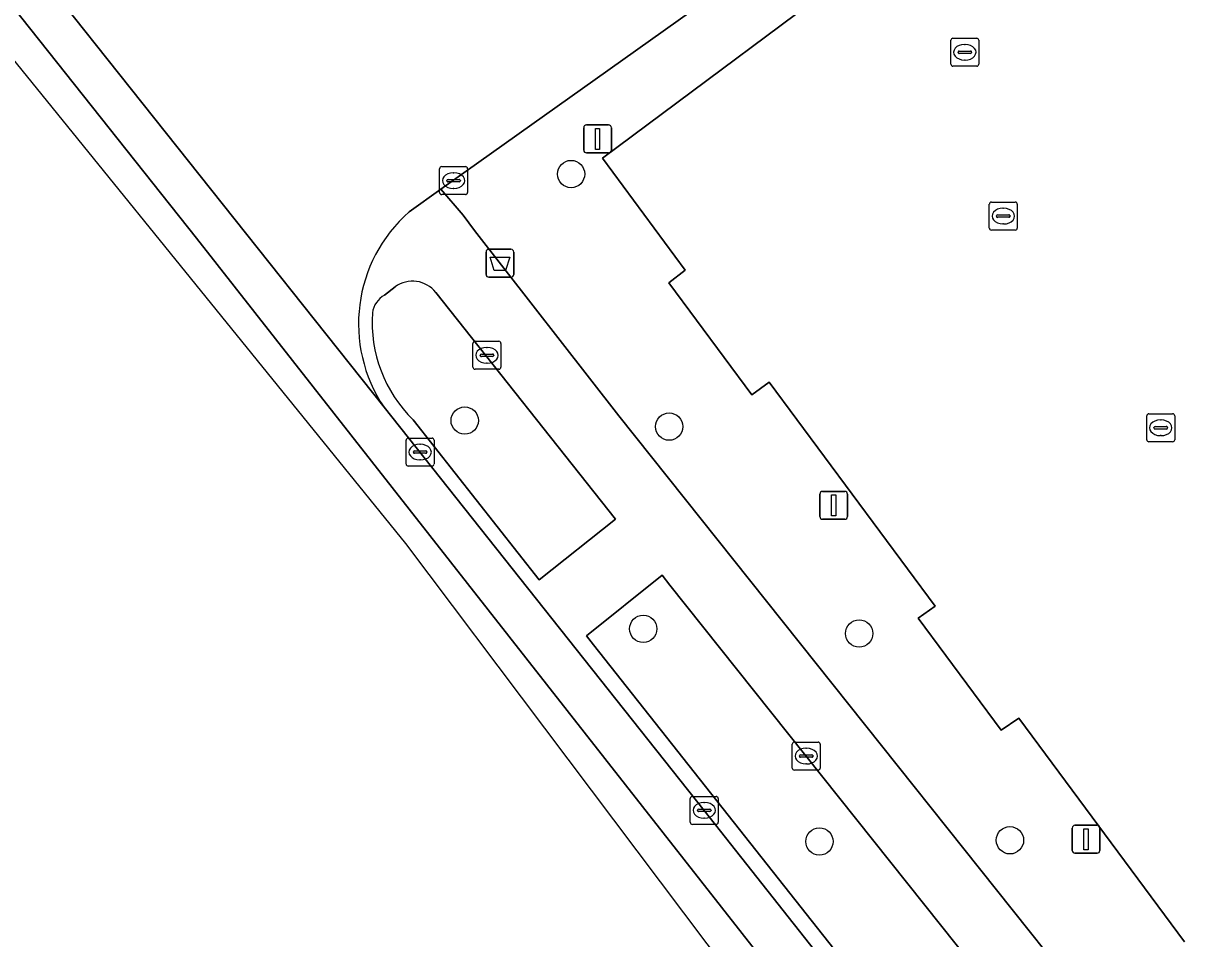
# Model space of a CAD drawing. Extents: x 160663 to 161506, y 382245 to 383291.
# Drawn here: x 161158.3 to 161199.95, y 382615.08 to 382647.83 of the extents above; entities that cross this region are included whole.
import ezdxf

# ---------------------------------------------------------------- set-up
doc = ezdxf.new("R2010")
doc.units = 0
for name, color, linetype in [('IMGEO_Afvalbak', 7, 'Continuous'), ('IMGEO_Boom', 7, 'Continuous'), ('IMGEO_Groenvoorziening', 7, 'Continuous'), ('IMGEO_Kolk', 7, 'Continuous'), ('IMGEO_Lichtmast', 7, 'Continuous'), ('IMGEO_Parkeervlak_open', 7, 'Continuous'), ('IMGEO_Rijbaan_lokaal_gesloten', 7, 'Continuous'), ('IMGEO_Rijbaan_lokaal_open', 7, 'Continuous'), ('IMGEO_Voetpad_open', 7, 'Continuous')]:
    doc.layers.add(name, color=color, linetype=linetype)

msp = doc.modelspace()

# ---------------------------------------------------------------- linework, layer by layer
at = {"layer": 'IMGEO_Afvalbak'}
for p, q in [((161174.864, 382638.849), (161174.864, 382639.649)), ((161174.864, 382639.649), (161174.864, 382638.849)), ((161174.964, 382639.749), (161175.754, 382639.749)), ((161175.754, 382639.749), (161174.964, 382639.749)), ((161175.854, 382639.649), (161175.854, 382638.849)), ((161175.854, 382638.849), (161175.854, 382639.649)), ((161175.754, 382638.749), (161174.964, 382638.749)), ((161174.964, 382638.749), (161175.754, 382638.749))]:
    msp.add_line(p, q, dxfattribs=at)
msp.add_lwpolyline([(161175.007, 382639.463), (161175.711, 382639.463), (161175.562, 382638.993), (161175.156, 382638.993), (161175.007, 382639.463)], dxfattribs=at)
for centre, start, end in [((161174.964, 382639.649), 90, 180), ((161174.964, 382639.649), 90, 180), ((161175.754, 382639.649), 0, 90), ((161175.754, 382639.649), 360, 90), ((161174.964, 382638.849), 180, 270), ((161174.964, 382638.849), 180, 270), ((161175.754, 382638.849), 270, 0), ((161175.754, 382638.849), 270, 0)]:
    msp.add_arc(centre, 0.1, start, end, dxfattribs=at)
at = {"layer": 'IMGEO_Boom'}
for centre in [(161177.907, 382642.44), (161174.1, 382633.617), (161181.42, 382633.4), (161180.492, 382626.168), (161188.22, 382626), (161193.62, 382618.6), (161186.797, 382618.559)]:
    msp.add_circle(centre, 0.489, dxfattribs=at)
at = {"layer": 'IMGEO_Groenvoorziening'}
for points in [[(161199.868, 382614.966), (161193.933, 382622.971), (161193.31, 382622.545), (161190.337, 382626.542), (161190.936, 382626.972), (161184.997, 382634.987), (161184.38, 382634.544), (161181.404, 382638.542), (161181.997, 382639.003), (161179.033, 382643.01), (161189.158, 382650.555), (161189.604, 382649.952), (161191.614, 382651.433), (161191.181, 382652.043), (161198.969, 382657.853), (161198.244, 382658.937), (161191.196, 382654.655), (161178.77, 382645.817), (161173.251, 382641.894), (161174.046, 382640.966), (161174.451, 382640.413), (161179.62, 382633.783), (161205.491, 382601.333)], [(161171.609, 382638.402), (161171.227, 382638.109)], [(161172.253, 382633.649), (161176.762, 382627.922), (161179.503, 382630.088), (161173.068, 382638.199)], [(161205.372, 382597.318), (161200.82, 382603.421), (161181.448, 382627.732), (161181.17, 382628.081), (161178.456, 382625.918), (161178.714, 382625.592), (161198.176, 382600.985), (161202.593, 382595.197), (161204.686, 382592.455), (161239.915, 382545.128), (161248.32, 382533.837)]]:
    msp.add_lwpolyline(points, dxfattribs=at)
for centre, radius, start, end in [((161172.233, 382637.544), 1.061, 38.1197, 126.0381), ((161171.655, 382637.355), 0.867, 119.5721, 172.2626), ((161175.658, 382637.136), 4.874, 176.0448, 225.6803)]:
    msp.add_arc(centre, radius, start, end, dxfattribs=at)
at = {"layer": 'IMGEO_Kolk'}
for p, q in [((161191.503, 382646.371), (161191.503, 382647.223)), ((161191.578, 382647.297), (161192.43, 382647.297)), ((161191.991, 382647.077), (161192.016, 382647.077)), ((161192.504, 382647.223), (161192.504, 382646.371)), ((161191.762, 382646.791), (161191.762, 382646.803)), ((161192.2, 382646.754), (161191.802, 382646.754)), ((161191.805, 382646.84), (161192.203, 382646.84)), ((161192.246, 382646.803), (161192.246, 382646.791)), ((161192.43, 382646.297), (161191.578, 382646.297)), ((161192.014, 382646.517), (161191.989, 382646.517)), ((161173.201, 382641.777), (161173.201, 382642.629)), ((161173.276, 382642.703), (161174.128, 382642.703)), ((161173.689, 382642.483), (161173.714, 382642.483)), ((161174.202, 382642.629), (161174.202, 382641.777)), ((161173.46, 382642.197), (161173.46, 382642.209)), ((161173.898, 382642.16), (161173.5, 382642.16)), ((161173.503, 382642.246), (161173.901, 382642.246)), ((161173.944, 382642.209), (161173.944, 382642.197)), ((161174.128, 382641.703), (161173.276, 382641.703)), ((161173.712, 382641.923), (161173.687, 382641.923)), ((161192.881, 382640.507), (161192.881, 382641.359)), ((161192.956, 382641.433), (161193.808, 382641.433)), ((161193.369, 382641.213), (161193.394, 382641.213)), ((161193.882, 382641.359), (161193.882, 382640.507)), ((161193.14, 382640.927), (161193.14, 382640.939)), ((161193.578, 382640.89), (161193.18, 382640.89)), ((161193.183, 382640.976), (161193.581, 382640.976)), ((161193.624, 382640.939), (161193.624, 382640.927)), ((161193.808, 382640.433), (161192.956, 382640.433)), ((161193.392, 382640.653), (161193.367, 382640.653)), ((161174.396, 382635.528), (161174.396, 382636.38)), ((161174.471, 382636.454), (161175.323, 382636.454)), ((161174.884, 382636.234), (161174.909, 382636.234)), ((161175.397, 382636.38), (161175.397, 382635.528)), ((161174.655, 382635.948), (161174.655, 382635.96)), ((161175.093, 382635.911), (161174.695, 382635.911)), ((161174.698, 382635.997), (161175.096, 382635.997)), ((161175.139, 382635.96), (161175.139, 382635.948)), ((161175.323, 382635.454), (161174.471, 382635.454)), ((161174.907, 382635.674), (161174.882, 382635.674)), ((161198.516, 382632.933), (161198.516, 382633.785)), ((161198.591, 382633.859), (161199.443, 382633.859)), ((161199.004, 382633.639), (161199.029, 382633.639)), ((161199.517, 382633.785), (161199.517, 382632.933)), ((161198.775, 382633.353), (161198.775, 382633.365)), ((161199.213, 382633.316), (161198.815, 382633.316)), ((161198.818, 382633.402), (161199.216, 382633.402)), ((161199.259, 382633.365), (161199.259, 382633.353)), ((161172.003, 382632.064), (161172.003, 382632.916)), ((161172.078, 382632.99), (161172.93, 382632.99)), ((161173.004, 382632.916), (161173.004, 382632.064)), ((161199.443, 382632.859), (161198.591, 382632.859)), ((161199.027, 382633.079), (161199.002, 382633.079)), ((161172.262, 382632.484), (161172.262, 382632.496)), ((161172.7, 382632.447), (161172.302, 382632.447)), ((161172.305, 382632.533), (161172.703, 382632.533)), ((161172.491, 382632.77), (161172.516, 382632.77)), ((161172.746, 382632.496), (161172.746, 382632.484)), ((161172.93, 382631.99), (161172.078, 382631.99)), ((161172.514, 382632.21), (161172.489, 382632.21)), ((161185.826, 382621.186), (161185.826, 382622.038)), ((161185.901, 382622.112), (161186.753, 382622.112)), ((161186.827, 382622.038), (161186.827, 382621.186)), ((161186.085, 382621.606), (161186.085, 382621.618)), ((161186.523, 382621.569), (161186.125, 382621.569)), ((161186.128, 382621.655), (161186.526, 382621.655)), ((161186.314, 382621.892), (161186.339, 382621.892)), ((161186.569, 382621.618), (161186.569, 382621.606)), ((161186.337, 382621.332), (161186.312, 382621.332)), ((161186.753, 382621.112), (161185.901, 382621.112)), ((161182.175, 382619.245), (161182.175, 382620.097)), ((161182.25, 382620.171), (161183.102, 382620.171)), ((161182.663, 382619.951), (161182.688, 382619.951)), ((161183.176, 382620.097), (161183.176, 382619.245)), ((161182.434, 382619.665), (161182.434, 382619.677)), ((161182.872, 382619.628), (161182.474, 382619.628)), ((161182.477, 382619.714), (161182.875, 382619.714)), ((161182.918, 382619.677), (161182.918, 382619.665)), ((161183.102, 382619.171), (161182.25, 382619.171)), ((161182.686, 382619.391), (161182.661, 382619.391))]:
    msp.add_line(p, q, dxfattribs=at)
for points in [[(161191.503, 382646.371), (161191.503, 382647.223)], [(161191.578, 382647.297), (161192.43, 382647.297)], [(161192.504, 382647.223), (161192.504, 382646.371)], [(161192.43, 382646.297), (161191.578, 382646.297)], [(161173.201, 382641.777), (161173.201, 382642.629)], [(161173.276, 382642.703), (161174.128, 382642.703)], [(161174.202, 382642.629), (161174.202, 382641.777)], [(161174.128, 382641.703), (161173.276, 382641.703)], [(161192.881, 382640.507), (161192.881, 382641.359)], [(161192.956, 382641.433), (161193.808, 382641.433)], [(161193.882, 382641.359), (161193.882, 382640.507)], [(161193.808, 382640.433), (161192.956, 382640.433)], [(161174.396, 382635.528), (161174.396, 382636.38)], [(161174.471, 382636.454), (161175.323, 382636.454)], [(161175.397, 382636.38), (161175.397, 382635.528)], [(161175.323, 382635.454), (161174.471, 382635.454)], [(161198.516, 382632.933), (161198.516, 382633.785)], [(161198.591, 382633.859), (161199.443, 382633.859)], [(161199.517, 382633.785), (161199.517, 382632.933)], [(161172.003, 382632.064), (161172.003, 382632.916)], [(161172.078, 382632.99), (161172.93, 382632.99)], [(161173.004, 382632.916), (161173.004, 382632.064)], [(161199.443, 382632.859), (161198.591, 382632.859)], [(161172.93, 382631.99), (161172.078, 382631.99)], [(161185.826, 382621.186), (161185.826, 382622.038)], [(161185.901, 382622.112), (161186.753, 382622.112)], [(161186.827, 382622.038), (161186.827, 382621.186)], [(161186.753, 382621.112), (161185.901, 382621.112)], [(161182.175, 382619.245), (161182.175, 382620.097)], [(161182.25, 382620.171), (161183.102, 382620.171)], [(161183.176, 382620.097), (161183.176, 382619.245)], [(161183.102, 382619.171), (161182.25, 382619.171)]]:
    msp.add_lwpolyline(points, dxfattribs=at)
for centre, radius, start, end in [((161191.58, 382647.221), 0.0765, 91.552, 178.448), ((161191.58, 382647.221), 0.0765, 91.552, 178.448), ((161192.428, 382647.221), 0.0765, 1.552, 88.448), ((161192.428, 382647.221), 0.0765, 1.552, 88.448), ((161191.802, 382646.8), 0.0403, 85.8775, 175.7526), ((161191.799, 382646.79), 0.0366, 178.938, 274.7102), ((161192.203, 382646.797), 0.043, 264.8664, 352.4533), ((161192.207, 382646.802), 0.0386, 1.7309, 96.639), ((161191.58, 382646.373), 0.0765, 181.552, 268.448), ((161191.58, 382646.373), 0.0765, 181.552, 268.448), ((161192.428, 382646.373), 0.0765, 271.552, 358.448), ((161192.428, 382646.373), 0.0765, 271.552, 358.448), ((161173.278, 382642.627), 0.0765, 91.552, 178.448), ((161173.278, 382642.627), 0.0765, 91.552, 178.448), ((161174.126, 382642.627), 0.0765, 1.552, 88.448), ((161174.126, 382642.627), 0.0765, 1.552, 88.448), ((161173.5, 382642.206), 0.0403, 85.8775, 175.7526), ((161173.497, 382642.196), 0.0366, 178.938, 274.7102), ((161173.901, 382642.203), 0.043, 264.8664, 352.4533), ((161173.905, 382642.208), 0.0386, 1.7309, 96.639), ((161173.278, 382641.779), 0.0765, 181.552, 268.448), ((161173.278, 382641.779), 0.0765, 181.552, 268.448), ((161174.126, 382641.779), 0.0765, 271.552, 358.448), ((161174.126, 382641.779), 0.0765, 271.552, 358.448), ((161192.958, 382641.357), 0.0765, 91.552, 178.448), ((161192.958, 382641.357), 0.0765, 91.552, 178.448), ((161193.806, 382641.357), 0.0765, 1.552, 88.448), ((161193.806, 382641.357), 0.0765, 1.552, 88.448), ((161193.18, 382640.936), 0.0403, 85.8775, 175.7526), ((161193.177, 382640.926), 0.0366, 178.938, 274.7102), ((161193.581, 382640.933), 0.043, 264.8664, 352.4533), ((161193.585, 382640.938), 0.0386, 1.7309, 96.639), ((161192.958, 382640.509), 0.0765, 181.552, 268.448), ((161192.958, 382640.509), 0.0765, 181.552, 268.448), ((161193.806, 382640.509), 0.0765, 271.552, 358.448), ((161193.806, 382640.509), 0.0765, 271.552, 358.448), ((161174.473, 382636.378), 0.0765, 91.552, 178.448), ((161174.473, 382636.378), 0.0765, 91.552, 178.448), ((161175.321, 382636.378), 0.0765, 1.552, 88.448), ((161175.321, 382636.378), 0.0765, 1.552, 88.448), ((161174.695, 382635.957), 0.0403, 85.8775, 175.7526), ((161174.692, 382635.947), 0.0366, 178.938, 274.7102), ((161175.096, 382635.954), 0.043, 264.8664, 352.4533), ((161175.1, 382635.959), 0.0386, 1.7309, 96.639), ((161174.473, 382635.53), 0.0765, 181.552, 268.448), ((161174.473, 382635.53), 0.0765, 181.552, 268.448), ((161175.321, 382635.53), 0.0765, 271.552, 358.448), ((161175.321, 382635.53), 0.0765, 271.552, 358.448), ((161198.593, 382633.783), 0.0765, 91.552, 178.448), ((161198.593, 382633.783), 0.0765, 91.552, 178.448), ((161199.441, 382633.783), 0.0765, 1.552, 88.448), ((161199.441, 382633.783), 0.0765, 1.552, 88.448), ((161198.815, 382633.362), 0.0403, 85.8775, 175.7526), ((161198.812, 382633.352), 0.0366, 178.938, 274.7102), ((161199.216, 382633.359), 0.043, 264.8664, 352.4533), ((161199.22, 382633.364), 0.0386, 1.7309, 96.639), ((161172.08, 382632.914), 0.0765, 91.552, 178.448), ((161172.08, 382632.914), 0.0765, 91.552, 178.448), ((161172.928, 382632.914), 0.0765, 1.552, 88.448), ((161172.928, 382632.914), 0.0765, 1.552, 88.448), ((161198.593, 382632.935), 0.0765, 181.552, 268.448), ((161198.593, 382632.935), 0.0765, 181.552, 268.448), ((161199.441, 382632.935), 0.0765, 271.552, 358.448), ((161199.441, 382632.935), 0.0765, 271.552, 358.448), ((161172.302, 382632.493), 0.0403, 85.8775, 175.7526), ((161172.299, 382632.483), 0.0366, 178.938, 274.7102), ((161172.703, 382632.49), 0.043, 264.8664, 352.4533), ((161172.707, 382632.495), 0.0386, 1.7309, 96.639), ((161172.08, 382632.066), 0.0765, 181.552, 268.448), ((161172.08, 382632.066), 0.0765, 181.552, 268.448), ((161172.928, 382632.066), 0.0765, 271.552, 358.448), ((161172.928, 382632.066), 0.0765, 271.552, 358.448), ((161185.903, 382622.036), 0.0765, 91.552, 178.448), ((161185.903, 382622.036), 0.0765, 91.552, 178.448), ((161186.751, 382622.036), 0.0765, 1.552, 88.448), ((161186.751, 382622.036), 0.0765, 1.552, 88.448), ((161186.125, 382621.615), 0.0403, 85.8775, 175.7526), ((161186.122, 382621.605), 0.0366, 178.938, 274.7102), ((161186.526, 382621.612), 0.043, 264.8664, 352.4533), ((161186.53, 382621.617), 0.0386, 1.7309, 96.639), ((161185.903, 382621.188), 0.0765, 181.552, 268.448), ((161185.903, 382621.188), 0.0765, 181.552, 268.448), ((161186.751, 382621.188), 0.0765, 271.552, 358.448), ((161186.751, 382621.188), 0.0765, 271.552, 358.448), ((161182.252, 382620.095), 0.0765, 91.552, 178.448), ((161182.252, 382620.095), 0.0765, 91.552, 178.448), ((161183.1, 382620.095), 0.0765, 1.552, 88.448), ((161183.1, 382620.095), 0.0765, 1.552, 88.448), ((161182.474, 382619.674), 0.0403, 85.8775, 175.7526), ((161182.471, 382619.664), 0.0366, 178.938, 274.7102), ((161182.875, 382619.671), 0.043, 264.8664, 352.4533), ((161182.879, 382619.676), 0.0386, 1.7309, 96.639), ((161182.252, 382619.247), 0.0765, 181.552, 268.448), ((161182.252, 382619.247), 0.0765, 181.552, 268.448), ((161183.1, 382619.247), 0.0765, 271.552, 358.448), ((161183.1, 382619.247), 0.0765, 271.552, 358.448)]:
    msp.add_arc(centre, radius, start, end, dxfattribs=at)
for centre, major_axis, ratio, start_param, end_param in [((161191.99, 382646.797), (-0.387, 0.002), 0.722429, 4.712389, 7.853982), ((161192.015, 382646.797), (-0.39, 0.002), 0.717154, 1.570796, 4.712389), ((161173.688, 382642.203), (-0.387, 0.002), 0.722429, 4.712389, 7.853982), ((161173.713, 382642.203), (-0.39, 0.002), 0.717154, 1.570796, 4.712389), ((161193.368, 382640.933), (-0.387, 0.002), 0.722429, 4.712389, 7.853982), ((161193.393, 382640.933), (-0.39, 0.002), 0.717154, 1.570796, 4.712389), ((161174.883, 382635.954), (-0.387, 0.002), 0.722429, 4.712389, 7.853982), ((161174.908, 382635.954), (-0.39, 0.002), 0.717154, 1.570796, 4.712389), ((161199.003, 382633.359), (-0.387, 0.002), 0.722429, 4.712389, 7.853982), ((161199.028, 382633.359), (-0.39, 0.002), 0.717154, 1.570796, 4.712389), ((161172.49, 382632.49), (-0.387, 0.002), 0.722429, 4.712389, 7.853982), ((161172.515, 382632.49), (-0.39, 0.002), 0.717154, 1.570796, 4.712389), ((161186.313, 382621.612), (-0.387, 0.002), 0.722429, 4.712389, 7.853982), ((161186.338, 382621.612), (-0.39, 0.002), 0.717154, 1.570796, 4.712389), ((161182.662, 382619.671), (-0.387, 0.002), 0.722429, 4.712389, 7.853982), ((161182.687, 382619.671), (-0.39, 0.002), 0.717154, 1.570796, 4.712389)]:
    msp.add_ellipse(centre, major_axis=major_axis, ratio=ratio, start_param=start_param, end_param=end_param, dxfattribs=at)
at = {"layer": 'IMGEO_Lichtmast'}
for p, q in [((161178.359, 382643.296), (161178.359, 382644.096)), ((161178.359, 382644.096), (161178.359, 382643.296)), ((161178.459, 382644.196), (161179.249, 382644.196)), ((161179.249, 382644.196), (161178.459, 382644.196)), ((161179.349, 382644.096), (161179.349, 382643.296)), ((161179.349, 382643.296), (161179.349, 382644.096)), ((161179.249, 382643.196), (161178.459, 382643.196)), ((161178.459, 382643.196), (161179.249, 382643.196)), ((161186.813, 382630.185), (161186.813, 382630.985)), ((161186.813, 382630.985), (161186.813, 382630.185)), ((161186.913, 382631.085), (161187.703, 382631.085)), ((161187.703, 382631.085), (161186.913, 382631.085)), ((161187.803, 382630.985), (161187.803, 382630.185)), ((161187.803, 382630.185), (161187.803, 382630.985)), ((161187.703, 382630.085), (161186.913, 382630.085)), ((161186.913, 382630.085), (161187.703, 382630.085)), ((161195.947, 382619.139), (161196.737, 382619.139)), ((161196.737, 382619.139), (161195.947, 382619.139)), ((161195.847, 382618.239), (161195.847, 382619.039)), ((161195.847, 382619.039), (161195.847, 382618.239)), ((161196.837, 382619.039), (161196.837, 382618.239)), ((161196.837, 382618.239), (161196.837, 382619.039)), ((161196.737, 382618.139), (161195.947, 382618.139)), ((161195.947, 382618.139), (161196.737, 382618.139))]:
    msp.add_line(p, q, dxfattribs=at)
for points in [[(161178.779, 382644.071), (161178.929, 382644.071), (161178.929, 382643.321), (161178.779, 382643.321), (161178.779, 382644.071)], [(161187.233, 382630.96), (161187.383, 382630.96), (161187.383, 382630.21), (161187.233, 382630.21), (161187.233, 382630.96)], [(161196.267, 382619.014), (161196.417, 382619.014), (161196.417, 382618.264), (161196.267, 382618.264), (161196.267, 382619.014)]]:
    msp.add_lwpolyline(points, dxfattribs=at)
for centre, start, end in [((161178.459, 382644.096), 90, 180), ((161178.459, 382644.096), 90, 180), ((161179.249, 382644.096), 0, 90), ((161179.249, 382644.096), 360, 90), ((161178.459, 382643.296), 180, 270), ((161178.459, 382643.296), 180, 270), ((161179.249, 382643.296), 270, 0), ((161179.249, 382643.296), 270, 0), ((161186.913, 382630.985), 90, 180), ((161186.913, 382630.985), 90, 180), ((161187.703, 382630.985), 0, 90), ((161187.703, 382630.985), 360, 90), ((161186.913, 382630.185), 180, 270), ((161186.913, 382630.185), 180, 270), ((161187.703, 382630.185), 270, 0), ((161187.703, 382630.185), 270, 0), ((161195.947, 382619.039), 90, 180), ((161195.947, 382619.039), 90, 180), ((161196.737, 382619.039), 0, 90), ((161196.737, 382619.039), 360, 90), ((161195.947, 382618.239), 180, 270), ((161195.947, 382618.239), 180, 270), ((161196.737, 382618.239), 270, 0), ((161196.737, 382618.239), 270, 0)]:
    msp.add_arc(centre, 0.1, start, end, dxfattribs=at)
at = {"layer": 'IMGEO_Parkeervlak_open'}
msp.add_lwpolyline([(161200.378, 382660.233), (161198.244, 382658.937), (161198.969, 382657.853), (161191.181, 382652.043), (161191.614, 382651.433), (161189.604, 382649.952), (161189.158, 382650.555), (161179.033, 382643.01), (161181.997, 382639.003), (161181.404, 382638.542), (161184.38, 382634.544), (161184.997, 382634.987), (161190.936, 382626.972), (161190.337, 382626.542), (161193.31, 382622.545), (161193.933, 382622.971), (161199.868, 382614.966)], dxfattribs=at)
at = {"layer": 'IMGEO_Rijbaan_lokaal_gesloten'}
for points in [[(161197.573, 382600.814), (161182.671, 382619.671), (161171.214, 382634.095), (161157.191, 382651.71), (161126.618, 382690.286), (161125.431, 382689.32), (161139.478, 382671.646), (161164.493, 382640.145), (161189.555, 382608.225)], [(161124.111, 382688.246), (161133.476, 382676.699), (161171.981, 382629.222), (161248.253, 382527.932), (161249.247, 382526.611), (161309.431, 382447.112), (161309.488, 382447.033), (161310.278, 382447.544), (161304.612, 382455.142), (161297.291, 382464.927), (161268.488, 382503.419), (161231.992, 382552.35), (161208.42, 382583.573), (161189.555, 382608.225), (161164.493, 382640.145), (161139.478, 382671.646), (161125.431, 382689.32), (161124.884, 382688.875), (161124.111, 382688.246)]]:
    msp.add_lwpolyline(points, dxfattribs=at)
at = {"layer": 'IMGEO_Rijbaan_lokaal_open'}
for points in [[(161172.111, 382641.083), (161173.251, 382641.894), (161178.77, 382645.817), (161191.196, 382654.655), (161198.244, 382658.937), (161200.378, 382660.233), (161258.476, 382695.53)], [(161157.191, 382651.71), (161171.214, 382634.095)]]:
    msp.add_lwpolyline(points, dxfattribs=at)
msp.add_arc((161175.621, 382637.081), 5.323, 131.2488, 214.1219, dxfattribs=at)
at = {"layer": 'IMGEO_Voetpad_open'}
for points in [[(161236.072, 382560.26), (161208.051, 382597.894), (161206.839, 382599.523), (161205.491, 382601.333), (161179.62, 382633.783), (161174.451, 382640.413), (161174.046, 382640.966), (161173.251, 382641.894), (161172.111, 382641.083)], [(161171.227, 382638.109), (161171.609, 382638.402)], [(161173.068, 382638.199), (161179.503, 382630.088), (161176.762, 382627.922)], [(161171.214, 382634.095), (161182.671, 382619.671), (161197.573, 382600.814), (161204.23, 382591.964), (161212.129, 382581.341), (161217.812, 382573.798), (161227.441, 382560.894), (161235.126, 382550.549), (161249.092, 382531.959), (161249.491, 382532.26), (161252.101, 382528.828), (161253.332, 382529.75), (161251.681, 382531.94), (161256.139, 382535.114)], [(161176.762, 382627.922), (161172.253, 382633.649)], [(161248.32, 382533.837), (161239.915, 382545.128), (161204.686, 382592.455), (161202.593, 382595.197), (161198.176, 382600.985), (161178.714, 382625.592), (161178.456, 382625.918), (161181.17, 382628.081), (161181.448, 382627.732), (161200.82, 382603.421), (161205.372, 382597.318), (161242.643, 382547.349)]]:
    msp.add_lwpolyline(points, dxfattribs=at)
for centre, radius, start, end in [((161175.621, 382637.081), 5.323, 131.2488, 214.1219), ((161172.233, 382637.544), 1.061, 38.1197, 126.0381), ((161171.655, 382637.355), 0.867, 119.5721, 172.2626), ((161175.658, 382637.136), 4.874, 176.0448, 225.6803)]:
    msp.add_arc(centre, radius, start, end, dxfattribs=at)

doc.saveas('drawing.dxf')
